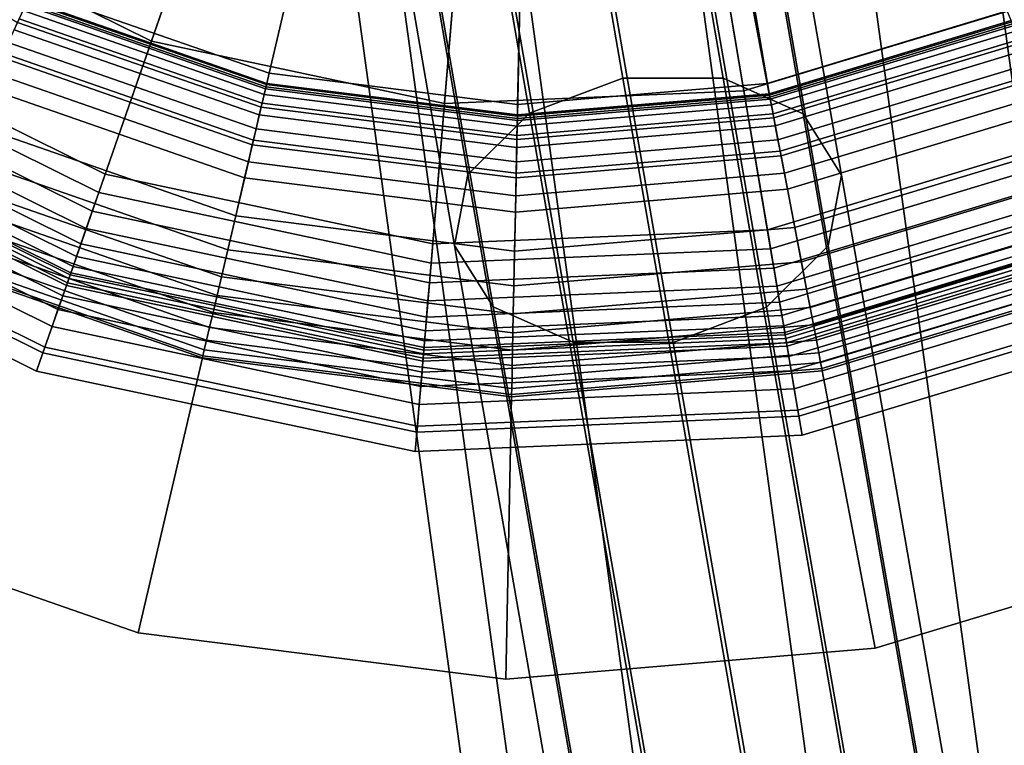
# Model space of a CAD drawing. Extents: x -43.1 to 43.1, y -41.3 to 41.3.
# Tile 580 of 656: x -4.933 to -4.155, y 31.735 to 32.308. Entities that reach past the tile are written whole.
import ezdxf

# ---------------------------------------------------------------- set-up
doc = ezdxf.new("R2010")
doc.units = 0
for name, color, linetype in [('CABLE.1', 18, 'CONTINUOUS'), ('LAMP', 7, 'CONTINUOUS'), ('LAMP_SUPPORT', 18, 'CONTINUOUS'), ('METAL_BASE', 254, 'CONTINUOUS')]:
    doc.layers.add(name, color=color, linetype=linetype)

msp = doc.modelspace()

# ---------------------------------------------------------------- linework, layer by layer
at = {"layer": 'CABLE.1'}
for points in [[(-4.5305, 32.2338, 14.0181), (-4.4568, 32.2616, 14.0022), (-4.5547, 32.8253, 14.6518), (-4.6279, 32.7944, 14.6641)], [(-4.4568, 32.2616, 14.0022), (-4.3777, 32.2615, 14.0169), (-4.4751, 32.8223, 14.6631), (-4.5547, 32.8253, 14.6518)], [(-4.3777, 32.2615, 14.0169), (-4.3145, 32.2334, 14.0584), (-4.4105, 32.786, 14.6951), (-4.4751, 32.8223, 14.6631)], [(-4.5792, 32.1854, 14.0604), (-4.5305, 32.2338, 14.0181), (-4.6279, 32.7944, 14.6641), (-4.6751, 32.7377, 14.6967)], [(-4.3145, 32.2334, 14.0584), (-4.2841, 32.185, 14.1154), (-4.3782, 32.7262, 14.7391), (-4.4105, 32.786, 14.6951)], [(-4.5898, 32.1295, 14.1177), (-4.5792, 32.1854, 14.0604), (-4.6751, 32.7377, 14.6967), (-4.6837, 32.6704, 14.741)], [(-4.2841, 32.185, 14.1154), (-4.2947, 32.1291, 14.1727), (-4.3868, 32.6589, 14.7833), (-4.3782, 32.7262, 14.7391)], [(-4.5594, 32.081, 14.1747), (-4.5898, 32.1295, 14.1177), (-4.6837, 32.6704, 14.741), (-4.6514, 32.6106, 14.785)], [(-4.2947, 32.1291, 14.1727), (-4.3434, 32.0807, 14.215), (-4.434, 32.6022, 14.816), (-4.3868, 32.6589, 14.7833)], [(-4.4962, 32.053, 14.2162), (-4.5594, 32.081, 14.1747), (-4.6514, 32.6106, 14.785), (-4.5868, 32.5743, 14.8169)], [(-4.3434, 32.0807, 14.215), (-4.4172, 32.0528, 14.2309), (-4.5072, 32.5713, 14.8283), (-4.434, 32.6022, 14.816)], [(-4.4172, 32.0528, 14.2309), (-4.4962, 32.053, 14.2162), (-4.5868, 32.5743, 14.8169), (-4.5072, 32.5713, 14.8283)], [(-4.4089, 31.5378, 13.4826), (-4.3346, 31.5625, 13.4643), (-4.4568, 32.2616, 14.0022), (-4.5305, 32.2338, 14.0181)], [(-4.3346, 31.5625, 13.4643), (-4.256, 31.5654, 13.4814), (-4.3777, 32.2615, 14.0169), (-4.4568, 32.2616, 14.0022)], [(-4.256, 31.5654, 13.4814), (-4.1943, 31.5457, 13.5293), (-4.3145, 32.2334, 14.0584), (-4.3777, 32.2615, 14.0169)], [(-4.459, 31.4979, 13.5314), (-4.4089, 31.5378, 13.4826), (-4.5305, 32.2338, 14.0181), (-4.5792, 32.1854, 14.0604)], [(-4.1943, 31.5457, 13.5293), (-4.166, 31.5087, 13.5951), (-4.2841, 32.185, 14.1154), (-4.3145, 32.2334, 14.0584)], [(-4.4716, 31.4535, 13.5976), (-4.459, 31.4979, 13.5314), (-4.5792, 32.1854, 14.0604), (-4.5898, 32.1295, 14.1177)], [(-4.166, 31.5087, 13.5951), (-4.1785, 31.4643, 13.6613), (-4.2947, 32.1291, 14.1727), (-4.2841, 32.185, 14.1154)], [(-4.4432, 31.4165, 13.6635), (-4.4716, 31.4535, 13.5976), (-4.5898, 32.1295, 14.1177), (-4.5594, 32.081, 14.1747)], [(-4.1785, 31.4643, 13.6613), (-4.2287, 31.4244, 13.7101), (-4.3434, 32.0807, 14.215), (-4.2947, 32.1291, 14.1727)], [(-4.3815, 31.3968, 13.7114), (-4.4432, 31.4165, 13.6635), (-4.5594, 32.081, 14.1747), (-4.4962, 32.053, 14.2162)], [(-4.2287, 31.4244, 13.7101), (-4.303, 31.3997, 13.7284), (-4.4172, 32.0528, 14.2309), (-4.3434, 32.0807, 14.215)], [(-4.303, 31.3997, 13.7284), (-4.3815, 31.3968, 13.7114), (-4.4962, 32.053, 14.2162), (-4.4172, 32.0528, 14.2309)]]:
    msp.add_3dface(points, dxfattribs=at)
at = {"layer": 'LAMP'}
for points in [[(-4.0058, 32.5355, 22.6428), (-4.1828, 32.4282, 22.6428), (-4.0832, 32.2045, 22.6352), (-3.8536, 32.3436, 22.6352)], [(-4.7904, 32.4025, 22.6428), (-4.9759, 32.4945, 22.6428), (-5.1114, 32.2905, 22.6352), (-4.8709, 32.1713, 22.6352)], [(-4.8293, 32.2907, 25.107), (-5.0414, 32.3959, 25.107), (-4.9747, 32.4963, 25.1939), (-4.7897, 32.4046, 25.1939)], [(-4.1346, 32.32, 25.107), (-4.3612, 32.2515, 25.107), (-4.3814, 32.3704, 25.1939), (-4.1837, 32.4301, 25.1939)], [(-4.1828, 32.4282, 22.6428), (-4.381, 32.3683, 22.6428), (-4.3401, 32.1268, 22.6352), (-4.0832, 32.2045, 22.6352)], [(-4.5879, 32.3595, 22.6428), (-4.7904, 32.4025, 22.6428), (-4.8709, 32.1713, 22.6352), (-4.6083, 32.1155, 22.6352)], [(-4.5978, 32.2415, 25.107), (-4.8293, 32.2907, 25.107), (-4.7897, 32.4046, 25.1939), (-4.5877, 32.3617, 25.1939)], [(-4.8659, 32.1856, 24.9998), (-5.103, 32.3032, 24.9998), (-5.0414, 32.3959, 25.107), (-4.8293, 32.2907, 25.107)], [(-4.381, 32.3683, 22.6428), (-4.5879, 32.3595, 22.6428), (-4.6083, 32.1155, 22.6352), (-4.3401, 32.1268, 22.6352)], [(-4.3612, 32.2515, 25.107), (-4.5978, 32.2415, 25.107), (-4.5877, 32.3617, 25.1939), (-4.3814, 32.3704, 25.1939)], [(-4.0893, 32.2183, 24.9998), (-4.3427, 32.1418, 24.9998), (-4.3612, 32.2515, 25.107), (-4.1346, 32.32, 25.107)], [(-4.8957, 32.1, 24.8806), (-5.1531, 32.2277, 24.8806), (-5.103, 32.3032, 24.9998), (-4.8659, 32.1856, 24.9998)], [(-4.8709, 32.1713, 22.6352), (-5.1114, 32.2905, 22.6352), (-5.12, 32.2775, 22.6365), (-4.876, 32.1565, 22.6365)], [(-4.607, 32.1306, 24.9998), (-4.8659, 32.1856, 24.9998), (-4.8293, 32.2907, 25.107), (-4.5978, 32.2415, 25.107)], [(-4.876, 32.1565, 22.6365), (-5.12, 32.2775, 22.6365), (-5.128, 32.2655, 22.6411), (-4.8808, 32.1429, 22.6411)], [(-4.8808, 32.1429, 22.6411), (-5.128, 32.2655, 22.6411), (-5.1351, 32.2549, 22.6486), (-4.885, 32.1308, 22.6486)], [(-4.885, 32.1308, 22.6486), (-5.1351, 32.2549, 22.6486), (-5.141, 32.2459, 22.6586), (-4.8885, 32.1207, 22.6586)], [(-4.3427, 32.1418, 24.9998), (-4.607, 32.1306, 24.9998), (-4.5978, 32.2415, 25.107), (-4.3612, 32.2515, 25.107)], [(-4.8885, 32.1207, 22.6586), (-5.141, 32.2459, 22.6586), (-5.1455, 32.2391, 22.6707), (-4.8912, 32.1129, 22.6707)], [(-4.8929, 32.1079, 22.6845), (-5.1485, 32.2347, 22.6845), (-5.1495, 32.233, 22.6997), (-4.8936, 32.1061, 22.6997)], [(-4.8912, 32.1129, 22.6707), (-5.1455, 32.2391, 22.6707), (-5.1485, 32.2347, 22.6845), (-4.8929, 32.1079, 22.6845)], [(-4.915, 32.0446, 24.7579), (-5.1855, 32.1788, 24.7579), (-5.1531, 32.2277, 24.8806), (-4.8957, 32.1, 24.8806)], [(-4.8946, 32.1032, 22.9337), (-5.1512, 32.2305, 22.9337), (-5.1545, 32.2256, 23.2036), (-4.8965, 32.0977, 23.2036)], [(-4.8936, 32.1061, 22.6997), (-5.1495, 32.233, 22.6997), (-5.1512, 32.2305, 22.9337), (-4.8946, 32.1032, 22.9337)], [(-4.8965, 32.0977, 23.2036), (-5.1545, 32.2256, 23.2036), (-5.1592, 32.2185, 23.4966), (-4.8993, 32.0896, 23.4966)], [(-4.8993, 32.0896, 23.4966), (-5.1592, 32.2185, 23.4966), (-5.1655, 32.209, 23.7996), (-4.9031, 32.0788, 23.7996)], [(-4.0525, 32.1355, 24.8806), (-4.3275, 32.0524, 24.8806), (-4.3427, 32.1418, 24.9998), (-4.0893, 32.2183, 24.9998)], [(-4.9031, 32.0788, 23.7996), (-5.1655, 32.209, 23.7996), (-5.1734, 32.1971, 24.0998), (-4.9078, 32.0653, 24.0998)], [(-4.0832, 32.2045, 22.6352), (-4.3401, 32.1268, 22.6352), (-4.3375, 32.1114, 22.6365), (-4.0768, 32.1902, 22.6365)], [(-4.9078, 32.0653, 24.0998), (-5.1734, 32.1971, 24.0998), (-5.1829, 32.1828, 24.3843), (-4.9134, 32.0491, 24.3843)], [(-4.0768, 32.1902, 22.6365), (-4.3375, 32.1114, 22.6365), (-4.3351, 32.0972, 22.6411), (-4.0709, 32.177, 22.6411)], [(-4.9134, 32.0491, 24.3843), (-5.1829, 32.1828, 24.3843), (-5.194, 32.1661, 24.6401), (-4.92, 32.0302, 24.6401)], [(-4.6146, 32.0403, 24.8806), (-4.8957, 32.1, 24.8806), (-4.8659, 32.1856, 24.9998), (-4.607, 32.1306, 24.9998)], [(-4.92, 32.0302, 24.6401), (-5.194, 32.1661, 24.6401), (-5.1855, 32.1788, 24.7579), (-4.915, 32.0446, 24.7579)], [(-4.0709, 32.177, 22.6411), (-4.3351, 32.0972, 22.6411), (-4.333, 32.0846, 22.6486), (-4.0657, 32.1654, 22.6486)], [(-4.6083, 32.1155, 22.6352), (-4.8709, 32.1713, 22.6352), (-4.876, 32.1565, 22.6365), (-4.6096, 32.0999, 22.6365)], [(-4.0657, 32.1654, 22.6486), (-4.333, 32.0846, 22.6486), (-4.3312, 32.074, 22.6586), (-4.0614, 32.1556, 22.6586)], [(-4.6096, 32.0999, 22.6365), (-4.876, 32.1565, 22.6365), (-4.8808, 32.1429, 22.6411), (-4.6108, 32.0856, 22.6411)], [(-4.0614, 32.1556, 22.6586), (-4.3312, 32.074, 22.6586), (-4.3298, 32.0659, 22.6707), (-4.058, 32.1481, 22.6707)], [(-4.6108, 32.0856, 22.6411), (-4.8808, 32.1429, 22.6411), (-4.885, 32.1308, 22.6486), (-4.6119, 32.0728, 22.6486)], [(-4.3275, 32.0524, 24.8806), (-4.6146, 32.0403, 24.8806), (-4.607, 32.1306, 24.9998), (-4.3427, 32.1418, 24.9998)], [(-4.058, 32.1481, 22.6707), (-4.3298, 32.0659, 22.6707), (-4.3289, 32.0607, 22.6845), (-4.0559, 32.1432, 22.6845)], [(-4.0559, 32.1432, 22.6845), (-4.3289, 32.0607, 22.6845), (-4.3286, 32.0588, 22.6997), (-4.0551, 32.1415, 22.6997)], [(-4.0551, 32.1415, 22.6997), (-4.3286, 32.0588, 22.6997), (-4.3281, 32.0558, 22.9337), (-4.0538, 32.1386, 22.9337)], [(-4.0538, 32.1386, 22.9337), (-4.3281, 32.0558, 22.9337), (-4.3271, 32.05, 23.2036), (-4.0515, 32.1333, 23.2036)], [(-4.0286, 32.082, 24.7579), (-4.3177, 31.9946, 24.7579), (-4.3275, 32.0524, 24.8806), (-4.0525, 32.1355, 24.8806)], [(-4.0515, 32.1333, 23.2036), (-4.3271, 32.05, 23.2036), (-4.3257, 32.0416, 23.4966), (-4.048, 32.1255, 23.4966)], [(-4.6119, 32.0728, 22.6486), (-4.885, 32.1308, 22.6486), (-4.8885, 32.1207, 22.6586), (-4.6128, 32.0621, 22.6586)], [(-4.3401, 32.1268, 22.6352), (-4.6083, 32.1155, 22.6352), (-4.6096, 32.0999, 22.6365), (-4.3375, 32.1114, 22.6365)], [(-4.048, 32.1255, 23.4966), (-4.3257, 32.0416, 23.4966), (-4.3238, 32.0303, 23.7996), (-4.0433, 32.115, 23.7996)], [(-4.6128, 32.0621, 22.6586), (-4.8885, 32.1207, 22.6586), (-4.8912, 32.1129, 22.6707), (-4.6135, 32.054, 22.6707)], [(-4.6135, 32.054, 22.6707), (-4.8912, 32.1129, 22.6707), (-4.8929, 32.1079, 22.6845), (-4.6139, 32.0487, 22.6845)], [(-4.3375, 32.1114, 22.6365), (-4.6096, 32.0999, 22.6365), (-4.6108, 32.0856, 22.6411), (-4.3351, 32.0972, 22.6411)], [(-4.0433, 32.115, 23.7996), (-4.3238, 32.0303, 23.7996), (-4.3214, 32.0162, 24.0998), (-4.0375, 32.102, 24.0998)], [(-4.6143, 32.0437, 22.9337), (-4.8946, 32.1032, 22.9337), (-4.8965, 32.0977, 23.2036), (-4.6148, 32.0379, 23.2036)], [(-4.6141, 32.0467, 22.6997), (-4.8936, 32.1061, 22.6997), (-4.8946, 32.1032, 22.9337), (-4.6143, 32.0437, 22.9337)], [(-4.6139, 32.0487, 22.6845), (-4.8929, 32.1079, 22.6845), (-4.8936, 32.1061, 22.6997), (-4.6141, 32.0467, 22.6997)], [(-4.0375, 32.102, 24.0998), (-4.3214, 32.0162, 24.0998), (-4.3185, 31.9993, 24.3843), (-4.0305, 32.0864, 24.3843)], [(-4.6195, 31.9819, 24.7579), (-4.915, 32.0446, 24.7579), (-4.8957, 32.1, 24.8806), (-4.6146, 32.0403, 24.8806)], [(-4.6148, 32.0379, 23.2036), (-4.8965, 32.0977, 23.2036), (-4.8993, 32.0896, 23.4966), (-4.6155, 32.0293, 23.4966)], [(-4.3351, 32.0972, 22.6411), (-4.6108, 32.0856, 22.6411), (-4.6119, 32.0728, 22.6486), (-4.333, 32.0846, 22.6486)], [(-4.6155, 32.0293, 23.4966), (-4.8993, 32.0896, 23.4966), (-4.9031, 32.0788, 23.7996), (-4.6165, 32.0179, 23.7996)], [(-4.0305, 32.0864, 24.3843), (-4.3185, 31.9993, 24.3843), (-4.3152, 31.9796, 24.6401), (-4.0224, 32.0681, 24.6401)], [(-4.6165, 32.0179, 23.7996), (-4.9031, 32.0788, 23.7996), (-4.9078, 32.0653, 24.0998), (-4.6177, 32.0037, 24.0998)], [(-4.333, 32.0846, 22.6486), (-4.6119, 32.0728, 22.6486), (-4.6128, 32.0621, 22.6586), (-4.3312, 32.074, 22.6586)], [(-4.0224, 32.0681, 24.6401), (-4.3152, 31.9796, 24.6401), (-4.3177, 31.9946, 24.7579), (-4.0286, 32.082, 24.7579)], [(-4.3312, 32.074, 22.6586), (-4.6128, 32.0621, 22.6586), (-4.6135, 32.054, 22.6707), (-4.3298, 32.0659, 22.6707)], [(-4.6177, 32.0037, 24.0998), (-4.9078, 32.0653, 24.0998), (-4.9134, 32.0491, 24.3843), (-4.6191, 31.9867, 24.3843)], [(-4.3298, 32.0659, 22.6707), (-4.6135, 32.054, 22.6707), (-4.6139, 32.0487, 22.6845), (-4.3289, 32.0607, 22.6845)], [(-4.3281, 32.0558, 22.9337), (-4.6143, 32.0437, 22.9337), (-4.6148, 32.0379, 23.2036), (-4.3271, 32.05, 23.2036)], [(-4.3286, 32.0588, 22.6997), (-4.6141, 32.0467, 22.6997), (-4.6143, 32.0437, 22.9337), (-4.3281, 32.0558, 22.9337)], [(-4.3289, 32.0607, 22.6845), (-4.6139, 32.0487, 22.6845), (-4.6141, 32.0467, 22.6997), (-4.3286, 32.0588, 22.6997)], [(-4.6191, 31.9867, 24.3843), (-4.9134, 32.0491, 24.3843), (-4.92, 32.0302, 24.6401), (-4.6208, 31.9667, 24.6401)], [(-4.3177, 31.9946, 24.7579), (-4.6195, 31.9819, 24.7579), (-4.6146, 32.0403, 24.8806), (-4.3275, 32.0524, 24.8806)], [(-4.3271, 32.05, 23.2036), (-4.6148, 32.0379, 23.2036), (-4.6155, 32.0293, 23.4966), (-4.3257, 32.0416, 23.4966)], [(-4.6208, 31.9667, 24.6401), (-4.92, 32.0302, 24.6401), (-4.915, 32.0446, 24.7579), (-4.6195, 31.9819, 24.7579)], [(-4.3257, 32.0416, 23.4966), (-4.6155, 32.0293, 23.4966), (-4.6165, 32.0179, 23.7996), (-4.3238, 32.0303, 23.7996)], [(-4.3238, 32.0303, 23.7996), (-4.6165, 32.0179, 23.7996), (-4.6177, 32.0037, 24.0998), (-4.3214, 32.0162, 24.0998)], [(-4.3214, 32.0162, 24.0998), (-4.6177, 32.0037, 24.0998), (-4.6191, 31.9867, 24.3843), (-4.3185, 31.9993, 24.3843)], [(-4.3185, 31.9993, 24.3843), (-4.6191, 31.9867, 24.3843), (-4.6208, 31.9667, 24.6401), (-4.3152, 31.9796, 24.6401)], [(-4.3152, 31.9796, 24.6401), (-4.6208, 31.9667, 24.6401), (-4.6195, 31.9819, 24.7579), (-4.3177, 31.9946, 24.7579)]]:
    msp.add_3dface(points, dxfattribs=at)
at = {"layer": 'LAMP_SUPPORT'}
for points in [[(-4.5209, 33.1634, 21.5662), (-4.5, 33.1749, 21.5662), (-4.341, 32.2481, 21.5662), (-4.5402, 32.2314, 21.5662)], [(-4.5, 33.1749, 21.5662), (-3.9745, 32.4023, 21.5662), (-4.1496, 32.306, 21.5662), (-4.341, 32.2481, 21.5662)], [(-4.5209, 33.1634, 21.5662), (-4.5402, 32.2314, 21.5662), (-4.7385, 32.2564, 21.5662), (-4.9272, 32.322, 21.5662)], [(-5.1093, 32.411, 18.8993), (-4.935, 32.3055, 18.8993), (-4.9268, 32.323, 18.8854), (-5.0976, 32.4264, 18.8854)], [(-4.9232, 32.3306, 18.8701), (-4.7363, 32.2655, 18.8701), (-4.7121, 32.3687, 17.848), (-4.8781, 32.4265, 17.848)], [(-4.3428, 32.2574, 18.8701), (-4.1533, 32.3147, 18.8701), (-4.1944, 32.4124, 17.848), (-4.3626, 32.3615, 17.848)], [(-4.7363, 32.2655, 18.8701), (-4.54, 32.2408, 18.8701), (-4.5378, 32.3468, 17.848), (-4.7121, 32.3687, 17.848)], [(-4.54, 32.2408, 18.8701), (-4.3428, 32.2574, 18.8701), (-4.3626, 32.3615, 17.848), (-4.5378, 32.3468, 17.848)], [(-4.9268, 32.323, 18.8854), (-4.7382, 32.2574, 18.8854), (-4.7363, 32.2655, 18.8701), (-4.9232, 32.3306, 18.8701)], [(-4.935, 32.3055, 18.8993), (-4.7426, 32.2386, 18.8993), (-4.7382, 32.2574, 18.8854), (-4.9268, 32.323, 18.8854)], [(-4.928, 32.3205, 22.4698), (-4.7388, 32.2547, 22.4698), (-4.7392, 32.2531, 22.4838), (-4.9286, 32.3191, 22.4838)], [(-4.9272, 32.322, 21.5662), (-4.7385, 32.2564, 21.5662), (-4.7388, 32.2547, 22.4698), (-4.928, 32.3205, 22.4698)], [(-4.9306, 32.3149, 22.4966), (-4.7403, 32.2487, 22.4966), (-4.7419, 32.2417, 22.5079), (-4.9337, 32.3084, 22.5079)], [(-4.9286, 32.3191, 22.4838), (-4.7392, 32.2531, 22.4838), (-4.7403, 32.2487, 22.4966), (-4.9306, 32.3149, 22.4966)], [(-4.3412, 32.2492, 18.8854), (-4.1501, 32.307, 18.8854), (-4.1533, 32.3147, 18.8701), (-4.3428, 32.2574, 18.8701)], [(-4.9464, 32.2813, 18.9114), (-4.7487, 32.2126, 18.9114), (-4.7426, 32.2386, 18.8993), (-4.935, 32.3055, 18.8993)], [(-4.9337, 32.3084, 22.5079), (-4.7419, 32.2417, 22.5079), (-4.7441, 32.2325, 22.5173), (-4.9377, 32.2998, 22.5173)], [(-4.3376, 32.2302, 18.8993), (-4.1426, 32.2892, 18.8993), (-4.1501, 32.307, 18.8854), (-4.3412, 32.2492, 18.8854)], [(-4.341, 32.2481, 21.5662), (-4.1496, 32.306, 21.5662), (-4.149, 32.3044, 22.4698), (-4.3407, 32.2465, 22.4698)], [(-4.3407, 32.2465, 22.4698), (-4.149, 32.3044, 22.4698), (-4.1484, 32.3029, 22.4838), (-4.3404, 32.2449, 22.4838)], [(-4.9377, 32.2998, 22.5173), (-4.7441, 32.2325, 22.5173), (-4.7466, 32.2214, 22.5245), (-4.9425, 32.2896, 22.5245)], [(-4.3404, 32.2449, 22.4838), (-4.1484, 32.3029, 22.4838), (-4.1466, 32.2987, 22.4966), (-4.3395, 32.2404, 22.4966)], [(-4.3395, 32.2404, 22.4966), (-4.1466, 32.2987, 22.4966), (-4.1438, 32.292, 22.5079), (-4.3381, 32.2333, 22.5079)], [(-4.9425, 32.2896, 22.5245), (-4.7466, 32.2214, 22.5245), (-4.7496, 32.209, 22.5291), (-4.948, 32.278, 22.5291)], [(-4.3381, 32.2333, 22.5079), (-4.1438, 32.292, 22.5079), (-4.1401, 32.2833, 22.5173), (-4.3364, 32.224, 22.5173)], [(-4.3325, 32.204, 18.9114), (-4.1322, 32.2645, 18.9114), (-4.1426, 32.2892, 18.8993), (-4.3376, 32.2302, 18.8993)], [(-4.9594, 32.2536, 18.9214), (-4.7557, 32.1828, 18.9214), (-4.7487, 32.2126, 18.9114), (-4.9464, 32.2813, 18.9114)], [(-4.3364, 32.224, 22.5173), (-4.1401, 32.2833, 22.5173), (-4.1357, 32.2729, 22.5245), (-4.3343, 32.2129, 22.5245)], [(-4.948, 32.278, 22.5291), (-4.7496, 32.209, 22.5291), (-4.7527, 32.1954, 22.5307), (-4.9539, 32.2654, 22.5307)], [(-4.9539, 32.2654, 22.5307), (-4.7527, 32.1954, 22.5307), (-4.774, 32.1046, 22.5307), (-4.9936, 32.181, 22.5307)], [(-4.7382, 32.2574, 18.8854), (-4.5401, 32.2325, 18.8854), (-4.54, 32.2408, 18.8701), (-4.7363, 32.2655, 18.8701)], [(-4.3343, 32.2129, 22.5245), (-4.1357, 32.2729, 22.5245), (-4.1308, 32.2611, 22.5291), (-4.3318, 32.2003, 22.5291)], [(-4.3268, 32.1739, 18.9214), (-4.1203, 32.2363, 18.9214), (-4.1322, 32.2645, 18.9114), (-4.3325, 32.204, 18.9114)], [(-4.3318, 32.2003, 22.5291), (-4.1308, 32.2611, 22.5291), (-4.1254, 32.2482, 22.5307), (-4.3292, 32.1866, 22.5307)], [(-4.9725, 32.2257, 18.929), (-4.7627, 32.1528, 18.929), (-4.7557, 32.1828, 18.9214), (-4.9594, 32.2536, 18.9214)], [(-4.7426, 32.2386, 18.8993), (-4.5405, 32.2131, 18.8993), (-4.5401, 32.2325, 18.8854), (-4.7382, 32.2574, 18.8854)], [(-4.7392, 32.2531, 22.4838), (-4.5402, 32.2281, 22.4838), (-4.5403, 32.2235, 22.4966), (-4.7403, 32.2487, 22.4966)], [(-4.7388, 32.2547, 22.4698), (-4.5402, 32.2297, 22.4698), (-4.5402, 32.2281, 22.4838), (-4.7392, 32.2531, 22.4838)], [(-4.7385, 32.2564, 21.5662), (-4.5402, 32.2314, 21.5662), (-4.5402, 32.2297, 22.4698), (-4.7388, 32.2547, 22.4698)], [(-4.5401, 32.2325, 18.8854), (-4.3412, 32.2492, 18.8854), (-4.3428, 32.2574, 18.8701), (-4.54, 32.2408, 18.8701)], [(-4.7403, 32.2487, 22.4966), (-4.5403, 32.2235, 22.4966), (-4.5405, 32.2162, 22.5079), (-4.7419, 32.2417, 22.5079)], [(-4.5405, 32.2131, 18.8993), (-4.3376, 32.2302, 18.8993), (-4.3412, 32.2492, 18.8854), (-4.5401, 32.2325, 18.8854)], [(-4.5402, 32.2281, 22.4838), (-4.3404, 32.2449, 22.4838), (-4.3395, 32.2404, 22.4966), (-4.5403, 32.2235, 22.4966)], [(-4.5402, 32.2314, 21.5662), (-4.341, 32.2481, 21.5662), (-4.3407, 32.2465, 22.4698), (-4.5402, 32.2297, 22.4698)], [(-4.5402, 32.2297, 22.4698), (-4.3407, 32.2465, 22.4698), (-4.3404, 32.2449, 22.4838), (-4.5402, 32.2281, 22.4838)], [(-4.3292, 32.1866, 22.5307), (-4.1254, 32.2482, 22.5307), (-4.0892, 32.1623, 22.5307), (-4.3117, 32.095, 22.5307)], [(-4.7487, 32.2126, 18.9114), (-4.5411, 32.1864, 18.9114), (-4.5405, 32.2131, 18.8993), (-4.7426, 32.2386, 18.8993)], [(-4.7419, 32.2417, 22.5079), (-4.5405, 32.2162, 22.5079), (-4.5407, 32.2068, 22.5173), (-4.7441, 32.2325, 22.5173)], [(-4.5403, 32.2235, 22.4966), (-4.3395, 32.2404, 22.4966), (-4.3381, 32.2333, 22.5079), (-4.5405, 32.2162, 22.5079)], [(-4.321, 32.1436, 18.929), (-4.1084, 32.2079, 18.929), (-4.1203, 32.2363, 18.9214), (-4.3268, 32.1739, 18.9214)], [(-4.7441, 32.2325, 22.5173), (-4.5407, 32.2068, 22.5173), (-4.5409, 32.1955, 22.5245), (-4.7466, 32.2214, 22.5245)], [(-4.5411, 32.1864, 18.9114), (-4.3325, 32.204, 18.9114), (-4.3376, 32.2302, 18.8993), (-4.5405, 32.2131, 18.8993)], [(-4.5405, 32.2162, 22.5079), (-4.3381, 32.2333, 22.5079), (-4.3364, 32.224, 22.5173), (-4.5407, 32.2068, 22.5173)], [(-4.9842, 32.2008, 18.9338), (-4.769, 32.126, 18.9338), (-4.7627, 32.1528, 18.929), (-4.9725, 32.2257, 18.929)], [(-4.7466, 32.2214, 22.5245), (-4.5409, 32.1955, 22.5245), (-4.5412, 32.1827, 22.5291), (-4.7496, 32.209, 22.5291)], [(-4.5407, 32.2068, 22.5173), (-4.3364, 32.224, 22.5173), (-4.3343, 32.2129, 22.5245), (-4.5409, 32.1955, 22.5245)], [(-4.7557, 32.1828, 18.9214), (-4.5417, 32.1558, 18.9214), (-4.5411, 32.1864, 18.9114), (-4.7487, 32.2126, 18.9114)], [(-4.5409, 32.1955, 22.5245), (-4.3343, 32.2129, 22.5245), (-4.3318, 32.2003, 22.5291), (-4.5412, 32.1827, 22.5291)], [(-4.7496, 32.209, 22.5291), (-4.5412, 32.1827, 22.5291), (-4.5414, 32.1687, 22.5307), (-4.7527, 32.1954, 22.5307)], [(-4.5417, 32.1558, 18.9214), (-4.3268, 32.1739, 18.9214), (-4.3325, 32.204, 18.9114), (-4.5411, 32.1864, 18.9114)], [(-4.3158, 32.1166, 18.9338), (-4.0977, 32.1825, 18.9338), (-4.1084, 32.2079, 18.929), (-4.321, 32.1436, 18.929)], [(-4.9936, 32.181, 18.9354), (-4.774, 32.1046, 18.9354), (-4.769, 32.126, 18.9338), (-4.9842, 32.2008, 18.9338)], [(-4.7527, 32.1954, 22.5307), (-4.5414, 32.1687, 22.5307), (-4.5434, 32.0755, 22.5307), (-4.774, 32.1046, 22.5307)], [(-4.5412, 32.1827, 22.5291), (-4.3318, 32.2003, 22.5291), (-4.3292, 32.1866, 22.5307), (-4.5414, 32.1687, 22.5307)], [(-5, 32.1674, 18.9372), (-4.7774, 32.0899, 18.9372), (-4.774, 32.1046, 18.9354), (-4.9936, 32.181, 18.9354)], [(-4.9936, 32.181, 22.5307), (-4.774, 32.1046, 22.5307), (-4.7774, 32.0899, 22.5289), (-5, 32.1674, 22.5289)], [(-4.7627, 32.1528, 18.929), (-4.5424, 32.125, 18.929), (-4.5417, 32.1558, 18.9214), (-4.7557, 32.1828, 18.9214)], [(-4.5414, 32.1687, 22.5307), (-4.3292, 32.1866, 22.5307), (-4.3117, 32.095, 22.5307), (-4.5434, 32.0755, 22.5307)], [(-4.3117, 32.095, 18.9354), (-4.0892, 32.1623, 18.9354), (-4.0977, 32.1825, 18.9338), (-4.3158, 32.1166, 18.9338)], [(-4.5424, 32.125, 18.929), (-4.321, 32.1436, 18.929), (-4.3268, 32.1739, 18.9214), (-4.5417, 32.1558, 18.9214)], [(-5.0059, 32.1549, 18.9421), (-4.7806, 32.0765, 18.9421), (-4.7774, 32.0899, 18.9372), (-5, 32.1674, 18.9372)], [(-5, 32.1674, 22.5289), (-4.7774, 32.0899, 22.5289), (-4.7806, 32.0765, 22.524), (-5.0059, 32.1549, 22.524)], [(-4.3089, 32.0803, 18.9372), (-4.0834, 32.1484, 18.9372), (-4.0892, 32.1623, 18.9354), (-4.3117, 32.095, 18.9354)], [(-4.3117, 32.095, 22.5307), (-4.0892, 32.1623, 22.5307), (-4.0834, 32.1484, 22.5289), (-4.3089, 32.0803, 22.5289)], [(-5.011, 32.1438, 18.9499), (-4.7834, 32.0646, 18.9499), (-4.7806, 32.0765, 18.9421), (-5.0059, 32.1549, 18.9421)], [(-5.0059, 32.1549, 22.524), (-4.7806, 32.0765, 22.524), (-4.7834, 32.0646, 22.5162), (-5.011, 32.1438, 22.5162)], [(-4.769, 32.126, 18.9338), (-4.5429, 32.0975, 18.9338), (-4.5424, 32.125, 18.929), (-4.7627, 32.1528, 18.929)], [(-5.0154, 32.1346, 18.9601), (-4.7857, 32.0547, 18.9601), (-4.7834, 32.0646, 18.9499), (-5.011, 32.1438, 18.9499)], [(-5.011, 32.1438, 22.5162), (-4.7834, 32.0646, 22.5162), (-4.7857, 32.0547, 22.5061), (-5.0154, 32.1346, 22.5061)], [(-4.5429, 32.0975, 18.9338), (-4.3158, 32.1166, 18.9338), (-4.321, 32.1436, 18.929), (-4.5424, 32.125, 18.929)], [(-4.3063, 32.0667, 18.9421), (-4.078, 32.1357, 18.9421), (-4.0834, 32.1484, 18.9372), (-4.3089, 32.0803, 18.9372)], [(-4.3089, 32.0803, 22.5289), (-4.0834, 32.1484, 22.5289), (-4.078, 32.1357, 22.524), (-4.3063, 32.0667, 22.524)], [(-5.0187, 32.1276, 18.9723), (-4.7875, 32.0471, 18.9723), (-4.7857, 32.0547, 18.9601), (-5.0154, 32.1346, 18.9601)], [(-5.0154, 32.1346, 22.5061), (-4.7857, 32.0547, 22.5061), (-4.7875, 32.0471, 22.4939), (-5.0187, 32.1276, 22.4939)], [(-4.304, 32.0547, 18.9499), (-4.0733, 32.1244, 18.9499), (-4.078, 32.1357, 18.9421), (-4.3063, 32.0667, 18.9421)], [(-4.3063, 32.0667, 22.524), (-4.078, 32.1357, 22.524), (-4.0733, 32.1244, 22.5162), (-4.304, 32.0547, 22.5162)], [(-5.0208, 32.1231, 18.9861), (-4.7886, 32.0423, 18.9861), (-4.7875, 32.0471, 18.9723), (-5.0187, 32.1276, 18.9723)], [(-5.0187, 32.1276, 22.4939), (-4.7875, 32.0471, 22.4939), (-4.7886, 32.0423, 22.48), (-5.0208, 32.1231, 22.48)], [(-4.774, 32.1046, 18.9354), (-4.5434, 32.0755, 18.9354), (-4.5429, 32.0975, 18.9338), (-4.769, 32.126, 18.9338)], [(-5.0215, 32.1215, 19.0011), (-4.789, 32.0406, 19.0011), (-4.7886, 32.0423, 18.9861), (-5.0208, 32.1231, 18.9861)], [(-5.0208, 32.1231, 22.48), (-4.7886, 32.0423, 22.48), (-4.789, 32.0406, 22.465), (-5.0215, 32.1215, 22.465)], [(-5.0215, 32.1215, 22.465), (-4.789, 32.0406, 22.465), (-4.789, 32.0406, 19.0011), (-5.0215, 32.1215, 19.0011)], [(-4.3021, 32.0447, 18.9601), (-4.0693, 32.1151, 18.9601), (-4.0733, 32.1244, 18.9499), (-4.304, 32.0547, 18.9499)], [(-4.304, 32.0547, 22.5162), (-4.0733, 32.1244, 22.5162), (-4.0693, 32.1151, 22.5061), (-4.3021, 32.0447, 22.5061)], [(-4.5434, 32.0755, 18.9354), (-4.3117, 32.095, 18.9354), (-4.3158, 32.1166, 18.9338), (-4.5429, 32.0975, 18.9338)], [(-4.3007, 32.0371, 18.9723), (-4.0663, 32.1079, 18.9723), (-4.0693, 32.1151, 18.9601), (-4.3021, 32.0447, 18.9601)], [(-4.3021, 32.0447, 22.5061), (-4.0693, 32.1151, 22.5061), (-4.0663, 32.1079, 22.4939), (-4.3007, 32.0371, 22.4939)], [(-4.7774, 32.0899, 18.9372), (-4.5437, 32.0605, 18.9372), (-4.5434, 32.0755, 18.9354), (-4.774, 32.1046, 18.9354)], [(-4.774, 32.1046, 22.5307), (-4.5434, 32.0755, 22.5307), (-4.5437, 32.0605, 22.5289), (-4.7774, 32.0899, 22.5289)], [(-4.2997, 32.0322, 18.9861), (-4.0644, 32.1034, 18.9861), (-4.0663, 32.1079, 18.9723), (-4.3007, 32.0371, 18.9723)], [(-4.3007, 32.0371, 22.4939), (-4.0663, 32.1079, 22.4939), (-4.0644, 32.1034, 22.48), (-4.2997, 32.0322, 22.48)], [(-4.2994, 32.0305, 19.0011), (-4.0637, 32.1017, 19.0011), (-4.0644, 32.1034, 18.9861), (-4.2997, 32.0322, 18.9861)], [(-4.2997, 32.0322, 22.48), (-4.0644, 32.1034, 22.48), (-4.0637, 32.1017, 22.465), (-4.2994, 32.0305, 22.465)], [(-4.5437, 32.0605, 18.9372), (-4.3089, 32.0803, 18.9372), (-4.3117, 32.095, 18.9354), (-4.5434, 32.0755, 18.9354)], [(-4.5434, 32.0755, 22.5307), (-4.3117, 32.095, 22.5307), (-4.3089, 32.0803, 22.5289), (-4.5437, 32.0605, 22.5289)], [(-4.2994, 32.0305, 22.465), (-4.0637, 32.1017, 22.465), (-4.0637, 32.1017, 19.0011), (-4.2994, 32.0305, 19.0011)], [(-4.7806, 32.0765, 18.9421), (-4.544, 32.0467, 18.9421), (-4.5437, 32.0605, 18.9372), (-4.7774, 32.0899, 18.9372)], [(-4.7774, 32.0899, 22.5289), (-4.5437, 32.0605, 22.5289), (-4.544, 32.0467, 22.524), (-4.7806, 32.0765, 22.524)], [(-4.544, 32.0467, 18.9421), (-4.3063, 32.0667, 18.9421), (-4.3089, 32.0803, 18.9372), (-4.5437, 32.0605, 18.9372)], [(-4.5437, 32.0605, 22.5289), (-4.3089, 32.0803, 22.5289), (-4.3063, 32.0667, 22.524), (-4.544, 32.0467, 22.524)], [(-4.7834, 32.0646, 18.9499), (-4.5442, 32.0345, 18.9499), (-4.544, 32.0467, 18.9421), (-4.7806, 32.0765, 18.9421)], [(-4.7806, 32.0765, 22.524), (-4.544, 32.0467, 22.524), (-4.5442, 32.0345, 22.5162), (-4.7834, 32.0646, 22.5162)], [(-4.7857, 32.0547, 18.9601), (-4.5444, 32.0243, 18.9601), (-4.5442, 32.0345, 18.9499), (-4.7834, 32.0646, 18.9499)], [(-4.7834, 32.0646, 22.5162), (-4.5442, 32.0345, 22.5162), (-4.5444, 32.0243, 22.5061), (-4.7857, 32.0547, 22.5061)], [(-4.5442, 32.0345, 18.9499), (-4.304, 32.0547, 18.9499), (-4.3063, 32.0667, 18.9421), (-4.544, 32.0467, 18.9421)], [(-4.544, 32.0467, 22.524), (-4.3063, 32.0667, 22.524), (-4.304, 32.0547, 22.5162), (-4.5442, 32.0345, 22.5162)], [(-4.7875, 32.0471, 18.9723), (-4.5446, 32.0165, 18.9723), (-4.5444, 32.0243, 18.9601), (-4.7857, 32.0547, 18.9601)], [(-4.7857, 32.0547, 22.5061), (-4.5444, 32.0243, 22.5061), (-4.5446, 32.0165, 22.4939), (-4.7875, 32.0471, 22.4939)], [(-4.5444, 32.0243, 18.9601), (-4.3021, 32.0447, 18.9601), (-4.304, 32.0547, 18.9499), (-4.5442, 32.0345, 18.9499)], [(-4.5442, 32.0345, 22.5162), (-4.304, 32.0547, 22.5162), (-4.3021, 32.0447, 22.5061), (-4.5444, 32.0243, 22.5061)], [(-4.789, 32.0406, 19.0011), (-4.5447, 32.0099, 19.0011), (-4.5447, 32.0116, 18.9861), (-4.7886, 32.0423, 18.9861)], [(-4.7886, 32.0423, 22.48), (-4.5447, 32.0116, 22.48), (-4.5447, 32.0099, 22.465), (-4.789, 32.0406, 22.465)], [(-4.789, 32.0406, 22.465), (-4.5447, 32.0099, 22.465), (-4.5447, 32.0099, 19.0011), (-4.789, 32.0406, 19.0011)], [(-4.7886, 32.0423, 18.9861), (-4.5447, 32.0116, 18.9861), (-4.5446, 32.0165, 18.9723), (-4.7875, 32.0471, 18.9723)], [(-4.7875, 32.0471, 22.4939), (-4.5446, 32.0165, 22.4939), (-4.5447, 32.0116, 22.48), (-4.7886, 32.0423, 22.48)], [(-4.5446, 32.0165, 18.9723), (-4.3007, 32.0371, 18.9723), (-4.3021, 32.0447, 18.9601), (-4.5444, 32.0243, 18.9601)], [(-4.5444, 32.0243, 22.5061), (-4.3021, 32.0447, 22.5061), (-4.3007, 32.0371, 22.4939), (-4.5446, 32.0165, 22.4939)], [(-4.5447, 32.0116, 18.9861), (-4.2997, 32.0322, 18.9861), (-4.3007, 32.0371, 18.9723), (-4.5446, 32.0165, 18.9723)], [(-4.5446, 32.0165, 22.4939), (-4.3007, 32.0371, 22.4939), (-4.2997, 32.0322, 22.48), (-4.5447, 32.0116, 22.48)], [(-4.5447, 32.0099, 19.0011), (-4.2994, 32.0305, 19.0011), (-4.2997, 32.0322, 18.9861), (-4.5447, 32.0116, 18.9861)], [(-4.5447, 32.0116, 22.48), (-4.2997, 32.0322, 22.48), (-4.2994, 32.0305, 22.465), (-4.5447, 32.0099, 22.465)], [(-4.5447, 32.0099, 22.465), (-4.2994, 32.0305, 22.465), (-4.2994, 32.0305, 19.0011), (-4.5447, 32.0099, 19.0011)]]:
    msp.add_3dface(points, dxfattribs=at)
at = {"layer": 'METAL_BASE'}
for points in [[(-13.7769, 39.5777, 30.241), (-13.7428, 39.5898, 30.106), (-0.2948, 1.6139, 30.106), (-0.3289, 1.6019, 30.241)], [(-13.7428, 39.5898, 30.106), (-13.7769, 39.5777, 29.9709), (-0.3289, 1.6019, 29.9709), (-0.2948, 1.6139, 30.106)], [(-13.8701, 39.5447, 30.3399), (-13.7769, 39.5777, 30.241), (-0.3289, 1.6019, 30.241), (-0.4221, 1.5689, 30.3399)], [(-13.7769, 39.5777, 29.9709), (-13.8701, 39.5447, 29.872), (-0.4221, 1.5689, 29.872), (-0.3289, 1.6019, 29.9709)], [(-13.9974, 39.4997, 30.3761), (-13.8701, 39.5447, 30.3399), (-0.4221, 1.5689, 30.3399), (-0.5494, 1.5238, 30.3761)], [(-13.8701, 39.5447, 29.872), (-13.9974, 39.4997, 29.8358), (-0.5494, 1.5238, 29.8358), (-0.4221, 1.5689, 29.872)], [(-14.1247, 39.4546, 30.3399), (-13.9974, 39.4997, 30.3761), (-0.5494, 1.5238, 30.3761), (-0.6767, 1.4787, 30.3399)], [(-13.9974, 39.4997, 29.8358), (-14.1247, 39.4546, 29.872), (-0.6767, 1.4787, 29.872), (-0.5494, 1.5238, 29.8358)], [(-14.2179, 39.4216, 30.241), (-14.1247, 39.4546, 30.3399), (-0.6767, 1.4787, 30.3399), (-0.7699, 1.4457, 30.241)], [(-14.1247, 39.4546, 29.872), (-14.2179, 39.4216, 29.9709), (-0.7699, 1.4457, 29.9709), (-0.6767, 1.4787, 29.872)], [(-14.252, 39.4095, 30.106), (-14.2179, 39.4216, 30.241), (-0.7699, 1.4457, 30.241), (-0.8041, 1.4336, 30.106)], [(-14.2179, 39.4216, 29.9709), (-14.252, 39.4095, 30.106), (-0.8041, 1.4336, 30.106), (-0.7699, 1.4457, 29.9709)], [(-4.1935, 32.5816, 20.447), (-4.1577, 32.5865, 20.312), (0.09, 1.6432, 20.312), (0.0541, 1.6383, 20.447)], [(-4.1577, 32.5865, 20.312), (-4.1935, 32.5816, 20.1769), (0.0541, 1.6383, 20.1769), (0.09, 1.6432, 20.312)], [(-4.2915, 32.5681, 20.5459), (-4.1935, 32.5816, 20.447), (0.0541, 1.6383, 20.447), (-0.0438, 1.6248, 20.5459)], [(-4.1935, 32.5816, 20.1769), (-4.2915, 32.5681, 20.0781), (-0.0438, 1.6248, 20.0781), (0.0541, 1.6383, 20.1769)], [(-4.4253, 32.5498, 20.5821), (-4.2915, 32.5681, 20.5459), (-0.0438, 1.6248, 20.5459), (-0.1776, 1.6065, 20.5821)], [(-4.2915, 32.5681, 20.0781), (-4.4253, 32.5498, 20.0419), (-0.1776, 1.6065, 20.0419), (-0.0438, 1.6248, 20.0781)], [(-4.5591, 32.5314, 20.5459), (-4.4253, 32.5498, 20.5821), (-0.1776, 1.6065, 20.5821), (-0.3114, 1.5881, 20.5459)], [(-4.4253, 32.5498, 20.0419), (-4.5591, 32.5314, 20.0781), (-0.3114, 1.5881, 20.0781), (-0.1776, 1.6065, 20.0419)], [(-4.657, 32.518, 20.447), (-4.5591, 32.5314, 20.5459), (-0.3114, 1.5881, 20.5459), (-0.4094, 1.5747, 20.447)], [(-4.5591, 32.5314, 20.0781), (-4.657, 32.518, 20.1769), (-0.4094, 1.5747, 20.1769), (-0.3114, 1.5881, 20.0781)], [(-4.6929, 32.513, 20.312), (-4.657, 32.518, 20.447), (-0.4094, 1.5747, 20.447), (-0.4452, 1.5697, 20.312)], [(-4.657, 32.518, 20.1769), (-4.6929, 32.513, 20.312), (-0.4452, 1.5697, 20.312), (-0.4094, 1.5747, 20.1769)], [(-5.0215, 32.1215, 19.8457), (-5.1164, 31.9198, 19.8457), (-4.8398, 31.8235, 19.8457), (-4.789, 32.0406, 19.8457)], [(-4.789, 32.0406, 20.7327), (-4.8398, 31.8235, 20.7327), (-5.1164, 31.9198, 20.7327), (-5.0215, 32.1215, 20.7327)], [(-5.0215, 32.1215, 19.8457), (-4.789, 32.0406, 19.8457), (-4.789, 32.0406, 20.7327), (-5.0215, 32.1215, 20.7327)], [(-4.2994, 32.0305, 19.8457), (-4.0637, 32.1017, 19.8457), (-4.0637, 32.1017, 20.7327), (-4.2994, 32.0305, 20.7327)], [(-4.2994, 32.0305, 19.8457), (-4.2576, 31.8115, 19.8457), (-3.9773, 31.8962, 19.8457), (-4.0637, 32.1017, 19.8457)], [(-4.0637, 32.1017, 20.7327), (-3.9773, 31.8962, 20.7327), (-4.2576, 31.8115, 20.7327), (-4.2994, 32.0305, 20.7327)], [(-4.789, 32.0406, 19.8457), (-4.8398, 31.8235, 19.8457), (-4.5493, 31.7869, 19.8457), (-4.5447, 32.0099, 19.8457)], [(-4.5447, 32.0099, 20.7327), (-4.5493, 31.7869, 20.7327), (-4.8398, 31.8235, 20.7327), (-4.789, 32.0406, 20.7327)], [(-4.789, 32.0406, 19.8457), (-4.5447, 32.0099, 19.8457), (-4.5447, 32.0099, 20.7327), (-4.789, 32.0406, 20.7327)], [(-4.5447, 32.0099, 19.8457), (-4.5493, 31.7869, 19.8457), (-4.2576, 31.8115, 19.8457), (-4.2994, 32.0305, 19.8457)], [(-4.2994, 32.0305, 20.7327), (-4.2576, 31.8115, 20.7327), (-4.5493, 31.7869, 20.7327), (-4.5447, 32.0099, 20.7327)], [(-4.5447, 32.0099, 19.8457), (-4.2994, 32.0305, 19.8457), (-4.2994, 32.0305, 20.7327), (-4.5447, 32.0099, 20.7327)], [(-5.1164, 31.9198, 20.7327), (-4.8398, 31.8235, 20.7327), (-4.8398, 31.8235, 19.8457), (-5.1164, 31.9198, 19.8457)], [(-4.2576, 31.8115, 20.7327), (-3.9773, 31.8962, 20.7327), (-3.9773, 31.8962, 19.8457), (-4.2576, 31.8115, 19.8457)], [(-4.8398, 31.8235, 20.7327), (-4.5493, 31.7869, 20.7327), (-4.5493, 31.7869, 19.8457), (-4.8398, 31.8235, 19.8457)], [(-4.5493, 31.7869, 20.7327), (-4.2576, 31.8115, 20.7327), (-4.2576, 31.8115, 19.8457), (-4.5493, 31.7869, 19.8457)]]:
    msp.add_3dface(points, dxfattribs=at)

doc.saveas('drawing.dxf')
